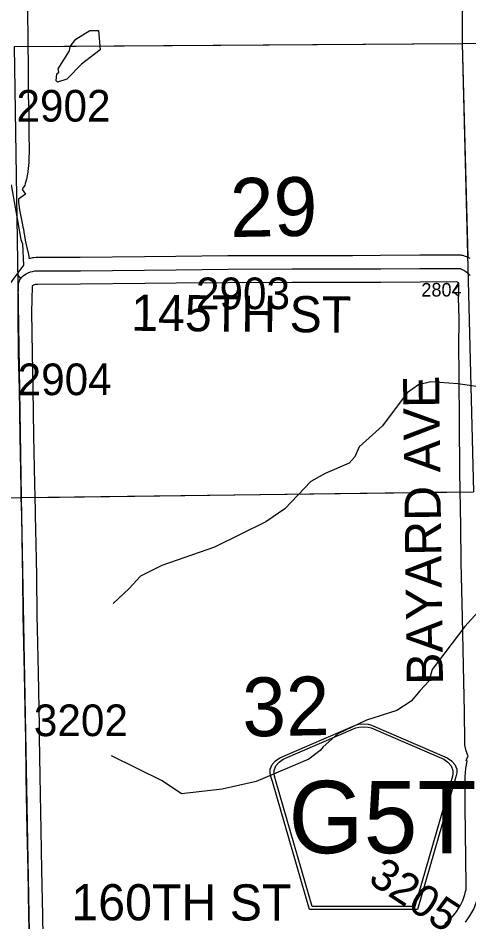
# Model space of a CAD drawing. Extents: x 23.6 to 68.7, y -63 to -29.
# Drawn here: x 33.597 to 34.595, y -39.69 to -37.692 of the extents above; entities that cross this region are included whole.
import ezdxf

# ---------------------------------------------------------------- set-up
doc = ezdxf.new("R2010")
doc.units = 0
for name, color, linetype in [('tdCoHydroRiver', 7, 'Continuous'), ('tdCoSecRdNmbr', 7, 'Continuous'), ('tdCoSecRdTxt', 7, 'Continuous'), ('tdCoSecRteBand', 7, 'Continuous'), ('tdCoSecRteCL', 7, 'Continuous'), ('tdCoSectLine', 7, 'Continuous'), ('tdCoSectLinePart', 7, 'Continuous'), ('tdCoSectNmbr', 7, 'Continuous'), ('tdCoShieldCoRte', 7, 'Continuous'), ('tdCoSurfConc', 7, 'Continuous'), ('tdCoSurfGravel', 7, 'Continuous')]:
    doc.layers.add(name, color=color, linetype=linetype)

msp = doc.modelspace()

# ---------------------------------------------------------------- linework, layer by layer
at = {"layer": 'tdCoHydroRiver'}
for points in [[(33.6841, -37.8334), (33.6809, -37.8303), (33.6823, -37.8145), (33.6871, -37.8113), (33.6854, -37.8034), (33.7104, -37.7638), (33.7119, -37.7543), (33.7244, -37.7384), (33.7558, -37.7192), (33.7747, -37.719), (33.7782, -37.7616), (33.7374, -37.7935), (33.7045, -37.8269), (33.6841, -37.8334)], [(33.5817, -38.06), (33.6032, -38.1813), (33.6064, -38.1908), (33.6084, -38.2381), (33.5709, -38.2889)], [(34.6113, -38.5063), (34.5702, -38.5003), (34.5102, -38.4961), (34.4834, -38.5026), (34.4583, -38.5202), (34.4036, -38.5932), (34.3519, -38.6394), (34.3426, -38.6616), (34.3301, -38.6759), (34.2766, -38.6984), (34.2452, -38.716), (34.1873, -38.7765), (34.1449, -38.8052), (34.0317, -38.8614), (33.9152, -38.9018), (33.868, -38.9258), (33.843, -38.9529), (33.807, -38.9863)], [(34.6294, -38.9892), (34.5856, -39.0369), (34.5137, -39.1322), (34.506, -39.1575), (34.4872, -39.1782), (34.4669, -39.202), (34.4355, -39.2228), (34.3678, -39.2438), (34.3049, -39.2743), (34.272, -39.303), (34.2657, -39.311), (34.2406, -39.3301), (34.1242, -39.38), (34.0486, -39.3964), (33.9587, -39.4066), (33.9159, -39.3785), (33.8033, -39.3226)]]:
    msp.add_lwpolyline(points, dxfattribs=at)
at = {"layer": 'tdCoSecRteBand'}
for points in [[(33.6176, -37.6676), (33.618, -37.7484), (33.619, -37.7967), (33.619, -37.7969), (33.619, -37.7971), (33.6194, -37.8606), (33.6204, -37.9068), (33.6204, -37.9071), (33.6204, -37.9074), (33.6204, -37.9509), (33.621, -37.98), (33.621, -37.9804), (33.621, -37.9808), (33.6208, -38.0081), (33.6208, -38.0096), (33.6206, -38.0111), (33.6185, -38.0308), (33.6184, -38.0317), (33.6182, -38.0325), (33.6162, -38.0443), (33.616, -38.046), (33.6155, -38.0476), (33.6127, -38.0573), (33.6115, -38.0617), (33.609, -38.0655), (33.6058, -38.0703), (33.6133, -38.0811), (33.5976, -38.0921), (33.5977, -38.0992), (33.5997, -38.1152), (33.6047, -38.1416), (33.6083, -38.1565), (33.6086, -38.1577), (33.6088, -38.159), (33.6103, -38.169), (33.6135, -38.1864), (33.6186, -38.2086), (33.6189, -38.2096), (33.619, -38.2107), (33.621, -38.2228), (33.6212, -38.2227), (33.6226, -38.2223), (33.624, -38.2221), (33.6291, -38.2212), (33.6304, -38.221), (33.6318, -38.2209), (33.637, -38.2205), (33.638, -38.2205), (33.6391, -38.2205), (33.7345, -38.2201), (33.8766, -38.2188), (33.9461, -38.218), (33.9461, -38.218), (33.9462, -38.218), (34.0614, -38.2168), (34.0615, -38.2168), (34.0616, -38.2168), (34.2033, -38.2163), (34.2034, -38.2163), (34.2034, -38.2163), (34.3368, -38.2162), (34.3994, -38.2159), (34.4864, -38.2154), (34.4864, -38.2154), (34.4864, -38.2154), (34.5706, -38.215), (34.5716, -38.215), (34.5726, -38.2151), (34.575, -38.2152), (34.5768, -38.2154), (34.5786, -38.2157), (34.581, -38.2161), (34.5828, -38.2165), (34.5846, -38.2171), (34.5868, -38.2178), (34.5886, -38.2184), (34.5903, -38.2191), (34.5924, -38.2201), (34.5926, -38.2202), (34.5927, -38.2203), (34.5968, -38.2222)], [(34.5412, -39.6935), (34.5463, -39.6899), (34.5506, -39.6866), (34.5549, -39.6823), (34.5595, -39.6773), (34.5639, -39.672), (34.568, -39.6665), (34.5717, -39.6607), (34.5752, -39.6548), (34.5784, -39.6487), (34.5812, -39.6425), (34.5836, -39.6361), (34.5858, -39.6295), (34.5875, -39.6229), (34.5885, -39.6182), (34.5887, -39.608), (34.588, -39.5511), (34.588, -39.5511), (34.588, -39.5509), (34.5868, -39.4352), (34.5868, -39.4351), (34.5868, -39.435), (34.5865, -39.3719), (34.5865, -39.3708), (34.5866, -39.3697), (34.5873, -39.3593), (34.5873, -39.359), (34.5874, -39.3587), (34.588, -39.3519), (34.5881, -39.3511), (34.5882, -39.3502), (34.5892, -39.3434), (34.5893, -39.3426), (34.5895, -39.3417), (34.5909, -39.335), (34.591, -39.3343), (34.5885, -39.3332), (34.5932, -39.3232), (34.5931, -39.3229), (34.5926, -39.3218), (34.591, -39.3179), (34.5905, -39.3167), (34.5901, -39.3155), (34.5888, -39.3116), (34.5884, -39.3104), (34.5881, -39.3091), (34.5872, -39.3051), (34.5869, -39.3038), (34.5867, -39.3026), (34.5861, -39.2984), (34.5859, -39.2972), (34.5858, -39.2959), (34.5856, -39.2917), (34.5855, -39.2909), (34.5855, -39.2902), (34.585, -39.226), (34.5825, -39.1238), (34.5825, -39.1237), (34.5825, -39.1237), (34.5804, -39.016), (34.5779, -38.8952), (34.5779, -38.895), (34.5779, -38.8949), (34.5769, -38.8161), (34.575, -38.6946), (34.575, -38.6945), (34.575, -38.6944), (34.574, -38.5857), (34.573, -38.4856), (34.573, -38.4856), (34.573, -38.4855), (34.5725, -38.4091), (34.5725, -38.4088), (34.5725, -38.4085), (34.573, -38.3678), (34.5724, -38.3214), (34.5718, -38.3214), (34.572, -38.3063), (34.5601, -38.2971), (34.5724, -38.2813), (34.5724, -38.278), (34.5724, -38.2779), (34.5716, -38.2772), (34.5706, -38.2764), (34.5694, -38.2756), (34.5682, -38.275), (34.4867, -38.2754), (34.3997, -38.2759), (34.3997, -38.2759), (34.3997, -38.2759), (34.3371, -38.2762), (34.337, -38.2762), (34.337, -38.2762), (34.2035, -38.2763), (34.0619, -38.2768), (33.9468, -38.278), (33.8773, -38.2788), (33.8772, -38.2788), (33.8772, -38.2788), (33.735, -38.2801), (33.7349, -38.2801), (33.7348, -38.2801), (33.6404, -38.2805), (33.6376, -38.2807), (33.6353, -38.281), (33.6329, -38.2817), (33.6307, -38.2825), (33.6286, -38.2835), (33.6281, -38.2838), (33.6279, -38.2839), (33.6278, -38.2841), (33.6277, -38.2842), (33.6269, -38.3135), (33.6266, -38.3422), (33.6276, -38.4326), (33.6296, -38.5113), (33.6296, -38.5114), (33.6296, -38.5115), (33.6312, -38.6151), (33.6332, -38.7212), (33.6333, -38.7212), (33.6338, -38.7511), (33.6346, -38.781), (33.6348, -38.7906), (33.6348, -38.7907), (33.6348, -38.7908), (33.6365, -38.8881), (33.6373, -38.9253), (33.6373, -38.9255), (33.6373, -38.9256), (33.6383, -39.0133), (33.6388, -39.0419), (33.6411, -39.1395), (33.6411, -39.1396), (33.6411, -39.1396), (33.6434, -39.2573), (33.6434, -39.2575), (33.6434, -39.2577), (33.6436, -39.2806), (33.645, -39.3682), (33.645, -39.3682), (33.645, -39.3682), (33.647, -39.487), (33.6488, -39.5754), (33.6488, -39.5755), (33.6488, -39.5755), (33.6505, -39.6751), (33.6515, -39.7233)]]:
    msp.add_lwpolyline(points, dxfattribs=at)
at = {"layer": 'tdCoSecRteCL'}
for points in [[(33.6027, -38.2674), (33.6051, -38.2643), (33.6079, -38.2615), (33.611, -38.2591), (33.6144, -38.257), (33.619, -38.2548), (33.6239, -38.253), (33.6289, -38.2517), (33.634, -38.2508), (33.6392, -38.2505), (33.7347, -38.2501), (33.8769, -38.2488), (33.9465, -38.248), (34.0617, -38.2468), (34.2034, -38.2463), (34.3369, -38.2462), (34.3996, -38.2459), (34.4865, -38.2454), (34.5707, -38.245), (34.5731, -38.2452), (34.5754, -38.2456), (34.5776, -38.2463), (34.5798, -38.2473), (34.5838, -38.2493), (34.5877, -38.2517), (34.5913, -38.2544), (34.5945, -38.2576), (34.5974, -38.261)], [(33.6038, -38.7517), (33.6034, -38.732), (33.6012, -38.6156), (33.5996, -38.512), (33.5976, -38.4331), (33.5966, -38.3422), (33.5969, -38.3129), (33.5978, -38.2797), (33.5985, -38.2765), (33.5996, -38.2733), (33.601, -38.2703), (33.6027, -38.2675), (33.5959, -38.2596)], [(32.6473, -38.7637), (32.6756, -38.7633), (32.774, -38.763), (32.9464, -38.7603), (33.1304, -38.7578), (33.2001, -38.7564), (33.336, -38.7539), (33.5082, -38.7528), (33.5565, -38.7525), (33.5585, -38.7525), (33.6038, -38.7517)], [(33.6207, -39.7537), (33.6218, -39.7357), (33.6205, -39.6757), (33.6188, -39.576), (33.617, -39.4876), (33.615, -39.3687), (33.6136, -39.2809), (33.6134, -39.2579), (33.6111, -39.1402), (33.6088, -39.0425), (33.6083, -39.0138), (33.6073, -38.926), (33.6065, -38.8887), (33.6048, -38.7913), (33.6038, -38.7517)], [(34.5876, -39.6905), (34.5926, -39.6837), (34.5972, -39.6766), (34.5972, -39.6766), (34.6015, -39.6693), (34.6054, -39.6617), (34.6089, -39.654), (34.6119, -39.6461), (34.6145, -39.6381), (34.6167, -39.6299), (34.6185, -39.6216), (34.6187, -39.608), (34.618, -39.5506), (34.618, -39.5506), (34.6168, -39.4349), (34.6165, -39.3718), (34.6172, -39.3614), (34.6179, -39.3546), (34.6189, -39.3478), (34.6203, -39.3411), (34.622, -39.3344), (34.6242, -39.3279), (34.6284, -39.3188), (34.6284, -39.3188)]]:
    msp.add_lwpolyline(points, dxfattribs=at)
at = {"layer": 'tdCoSectLine'}
for points in [[(34.5767, -36.7467), (34.5801, -37.748)], [(34.5801, -37.748), (35.591, -37.73)], [(33.5878, -37.7547), (34.5801, -37.748)], [(34.5801, -37.748), (34.6053, -38.7389)], [(33.5878, -37.7547), (33.6035, -38.7517)], [(32.6469, -38.7636), (33.6035, -38.7517)], [(33.6035, -38.7517), (34.6053, -38.7389)], [(33.6035, -38.7517), (33.6218, -39.7537)]]:
    msp.add_lwpolyline(points, dxfattribs=at)
at = {"layer": 'tdCoSectLinePart'}
for points in [[(34.5767, -36.7467), (34.5801, -37.748)], [(34.5801, -37.748), (35.5609, -37.7305)], [(33.6181, -37.7545), (34.5801, -37.748)], [(34.5801, -37.748), (34.5922, -38.2206)], [(33.6332, -38.7513), (34.5754, -38.7393)]]:
    msp.add_lwpolyline(points, dxfattribs=at)
at = {"layer": 'tdCoShieldCoRte'}
for points in [[(34.2417, -39.6624), (34.1598, -39.3795), (34.1559, -39.3664), (34.1551, -39.3605), (34.1551, -39.3527), (34.1594, -39.3423), (34.1667, -39.3339), (34.1762, -39.3272), (34.3435, -39.2548), (34.351, -39.2532), (34.3615, -39.2523), (34.3719, -39.2532), (34.3794, -39.2548), (34.5467, -39.3272), (34.5562, -39.3339), (34.5635, -39.3423), (34.5678, -39.3527), (34.5678, -39.3605), (34.567, -39.3664), (34.5632, -39.3795), (34.4812, -39.6624)], [(34.2476, -39.6561), (34.1678, -39.3808), (34.1641, -39.3682), (34.1634, -39.3625), (34.1634, -39.355), (34.1675, -39.3451), (34.1745, -39.337), (34.1836, -39.3306), (34.3442, -39.2611), (34.3514, -39.2595), (34.3615, -39.2587), (34.3715, -39.2595), (34.3787, -39.2611), (34.5393, -39.3306), (34.5485, -39.337), (34.5554, -39.3451), (34.5595, -39.355), (34.5595, -39.3625), (34.5588, -39.3682), (34.5551, -39.3808), (34.4754, -39.6561)]]:
    msp.add_lwpolyline(points, close=True, dxfattribs=at)
at = {"layer": 'tdCoSurfConc'}
msp.add_lwpolyline([(34.5876, -39.6905), (34.5926, -39.6837), (34.5972, -39.6766)], dxfattribs=at)
at = {"layer": 'tdCoSurfGravel'}
for points in [[(33.6027, -38.2674), (33.6051, -38.2643), (33.6079, -38.2615), (33.611, -38.2591), (33.6144, -38.257), (33.619, -38.2548), (33.6239, -38.253), (33.6289, -38.2517), (33.634, -38.2508), (33.6392, -38.2505), (33.7347, -38.2501), (33.8769, -38.2488), (33.9465, -38.248), (34.0617, -38.2468), (34.2034, -38.2463), (34.3369, -38.2462), (34.3996, -38.2459), (34.4865, -38.2454), (34.5707, -38.245), (34.5731, -38.2452), (34.5754, -38.2456), (34.5776, -38.2463), (34.5798, -38.2473), (34.5838, -38.2493), (34.5877, -38.2517), (34.5913, -38.2544), (34.5945, -38.2576), (34.5974, -38.261)], [(33.6218, -39.7357), (33.6205, -39.6757), (33.6188, -39.576), (33.617, -39.4876), (33.615, -39.3687), (33.6136, -39.2809), (33.6134, -39.2579), (33.6111, -39.1402), (33.6088, -39.0425), (33.6083, -39.0138), (33.6073, -38.926), (33.6065, -38.8887), (33.6048, -38.7913), (33.6038, -38.7517), (33.6034, -38.732), (33.6012, -38.6156), (33.5996, -38.512), (33.5976, -38.4331), (33.5966, -38.3422), (33.5969, -38.3129), (33.5978, -38.2797), (33.5985, -38.2765), (33.5996, -38.2733), (33.601, -38.2703), (33.6027, -38.2675), (33.5959, -38.2596)], [(32.6473, -38.7637), (32.6756, -38.7633), (32.774, -38.763), (32.9464, -38.7603), (33.1304, -38.7578), (33.2001, -38.7564), (33.336, -38.7539), (33.5082, -38.7528), (33.5565, -38.7525), (33.5585, -38.7525), (33.6038, -38.7517)]]:
    msp.add_lwpolyline(points, dxfattribs=at)

# ---------------------------------------------------------------- texts
at = {"layer": 'tdCoSecRdNmbr'}
for s, height, rotation, p in [('2902', 0.07, 0.0265, (33.5932, -37.9205)), ('2903', 0.07, 0.0268, (33.9906, -38.3353)), ('2804', 0.03, 0.0271, (34.4895, -38.3073)), ('2904', 0.07, 0.0265, (33.5958, -38.5254)), ('3202', 0.07, 0.0265, (33.6317, -39.2794)), ('3205', 0.07, 326.7994, (34.3691, -39.6018))]:
    msp.add_text(s, height=height, rotation=rotation, dxfattribs=at).set_placement(p)
at = {"layer": 'tdCoSecRdTxt'}
for s, rotation, p in [('145TH ST', 359.4908, (33.8467, -38.3829)), ('BAYARD AVE', 90.7248, (34.5375, -39.1655)), ('160TH ST', 359.9184, (33.7146, -39.6865))]:
    msp.add_text(s, height=0.08, rotation=rotation, dxfattribs=at).set_placement(p)
at = {"layer": 'tdCoSectNmbr'}
for s, p in [('29', (34.067, -38.1759)), ('32', (34.0941, -39.2803))]:
    msp.add_text(s, height=0.13, rotation=1.0268, dxfattribs=at).set_placement(p)
at = {"layer": 'tdCoShieldCoRte'}
msp.add_text('G5T', height=0.16, dxfattribs=at).set_placement((34.1955, -39.5382))

doc.saveas('drawing.dxf')
